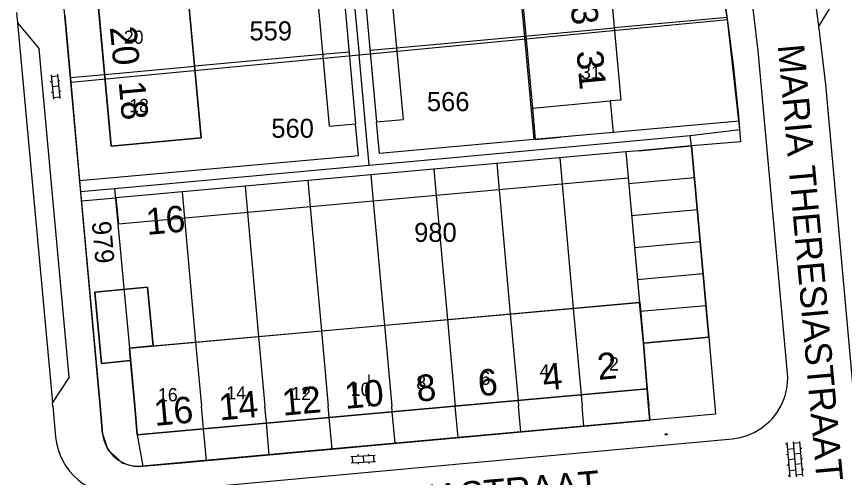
# Model space of a CAD drawing. Extents: x 148816 to 151297, y 399515 to 402500.
# Drawn here: x 150166.7 to 150244.9, y 401493.3 to 401536.8 of the extents above; entities that cross this region are included whole.
import ezdxf

# ---------------------------------------------------------------- set-up
doc = ezdxf.new("R2010")
doc.units = 0
for name, color, linetype in [('B01 Hoofdgebouw  [D] Norm', 7, 'Continuous'), ('B01 Hoofdgebouw  [T] Norm', 7, 'Continuous'), ('B01 hoofgebouw', 7, 'Continuous'), ('B02 Bijgebouw  [D] Norm', 7, 'Continuous'), ('B07 Tussenmuur  [D] Norm', 7, 'Continuous'), ('G01 perceelsgrens', 7, 'Continuous'), ('S02 Open verharding  Norm', 7, 'Continuous'), ('S05 Water  Norm', 7, 'Continuous'), ('T04 Haag heg  [D] Gem', 7, 'Continuous'), ('V00 Kant verharding algemeen  [T] Norm', 7, 'Continuous'), ('V00 Kant verharding algemeen secundair  [T] Norm', 7, 'Continuous'), ('Z01 perceelnummer', 7, 'Continuous'), ('Z02 huisnummer', 7, 'Continuous'), ('Z02 Huisnummer  [Tekst] Norm', 7, 'Continuous'), ('Z06 straatnaam', 7, 'Continuous')]:
    doc.layers.add(name, color=color, linetype=linetype)

msp = doc.modelspace()

# ---------------------------------------------------------------- linework, layer by layer
at = {"layer": 'B01 Hoofdgebouw  [D] Norm'}
for p, q in [((150225.47, 401524.14), (150224.231, 401524.029)), ((150224.231, 401524.029), (150225.513, 401509.814)), ((150176.094, 401519.691), (150176.319, 401517.201)), ((150225.89, 401505.96), (150225.513, 401509.814)), ((150202.181, 401499.471), (150202.133, 401500))]:
    msp.add_line(p, q, dxfattribs=at)
at = {"layer": 'B01 Hoofdgebouw  [T] Norm'}
for p, q in [((150220.16, 401568.26), (150223.76, 401528.93)), ((150211.675, 401567.483), (150215.546, 401525.189)), ((150180.53, 401564.76), (150184.13, 401525.35)), ((150175.64, 401524.57), (150172.04, 401563.98)), ((150223.76, 401528.93), (150222.77, 401528.84)), ((150222.77, 401528.84), (150223.05, 401525.87)), ((150184.13, 401525.35), (150175.64, 401524.57)), ((150218.07, 401525.42), (150215.546, 401525.189)), ((150223.05, 401525.87), (150218.07, 401525.42)), ((150225.47, 401524.14), (150230.45, 401524.59)), ((150230.45, 401524.59), (150232.08, 401506.51)), ((150224.499, 401521.037), (150230.718, 401521.598)), ((150224.772, 401518.019), (150230.991, 401518.58)), ((150225.044, 401515.002), (150231.263, 401515.563)), ((150225.316, 401511.984), (150231.535, 401512.545)), ((150174.1, 401510.78), (150179.08, 401511.24)), ((150174.72, 401504.04), (150174.1, 401510.78)), ((150179.08, 401511.24), (150179.592, 401505.693)), ((150179.592, 401505.693), (150225.513, 401509.814)), ((150225.588, 401508.966), (150231.807, 401509.527)), ((150232.08, 401506.51), (150225.89, 401505.96)), ((150225.89, 401505.96), (150226.25, 401501.64)), ((150179.592, 401505.693), (150177.375, 401505.488)), ((150177.48, 401504.32), (150174.72, 401504.04)), ((150177.87, 401500), (150177.48, 401504.32)), ((150226.25, 401501.64), (150208.05, 401500)), ((150178.11, 401497.3), (150177.87, 401500)), ((150208.05, 401500), (150178.11, 401497.3))]:
    msp.add_line(p, q, dxfattribs=at)
at = {"layer": 'B01 hoofgebouw'}
for points in [[(150215.18, 401567.801), (150211.816, 401567.49), (150215.415, 401528.172), (150222.77, 401528.841)], [(150215.18, 401567.801), (150220.16, 401568.261), (150223.76, 401528.931), (150222.77, 401528.841), (150223.05, 401525.871), (150218.07, 401525.421)], [(150184.13, 401525.351), (150180.53, 401564.761), (150172.04, 401563.981), (150175.64, 401524.571), (150184.13, 401525.351)], [(150215.415, 401528.172), (150215.685, 401525.204), (150218.07, 401525.421)], [(150208.052, 401500), (150226.25, 401501.641), (150225.89, 401505.961), (150232.08, 401506.511), (150230.45, 401524.591), (150225.47, 401524.141)], [(150225.47, 401524.141), (150224.231, 401524.029), (150225.512, 401509.826)], [(150179.08, 401511.241), (150174.1, 401510.781), (150174.72, 401504.041), (150177.48, 401504.321), (150177.868, 401500)], [(150179.592, 401505.693), (150179.08, 401511.241)], [(150177.48, 401504.321), (150177.377, 401505.473), (150225.568, 401509.819), (150225.89, 401505.961)], [(150177.868, 401500), (150178.11, 401497.3), (150208.052, 401500)]]:
    msp.add_lwpolyline(points, dxfattribs=at)
at = {"layer": 'B02 Bijgebouw  [D] Norm'}
for p, q in [((150195.117, 401566.092), (150198.717, 401526.682)), ((150197.108, 401566.273), (150200.708, 401526.863)), ((150199.597, 401566.5), (150203.197, 401527.09)), ((150192.628, 401565.865), (150196.228, 401526.455)), ((150200.708, 401526.863), (150203.197, 401527.09)), ((150196.228, 401526.455), (150198.717, 401526.682)), ((150224.231, 401524.029), (150176.094, 401519.691)), ((150224.455, 401521.539), (150176.319, 401517.201))]:
    msp.add_line(p, q, dxfattribs=at)
at = {"layer": 'B07 Tussenmuur  [D] Norm'}
for p, q in [((150214.652, 401534.969), (150223.137, 401535.746)), ((150214.652, 401534.969), (150223.137, 401535.746)), ((150198.099, 401533.45), (150195.61, 401533.223)), ((150198.099, 401533.45), (150195.61, 401533.223)), ((150200.089, 401533.639), (150202.578, 401533.866)), ((150200.089, 401533.639), (150202.578, 401533.866)), ((150175.038, 401531.339), (150183.528, 401532.119)), ((150175.038, 401531.339), (150183.528, 401532.119)), ((150217.99, 401523.467), (150218.214, 401520.977)), ((150217.99, 401523.467), (150218.214, 401520.977)), ((150206.105, 401522.395), (150206.329, 401519.906)), ((150206.105, 401522.395), (150206.329, 401519.906)), ((150212.048, 401522.931), (150212.272, 401520.441)), ((150212.048, 401522.931), (150212.272, 401520.441)), ((150200.163, 401521.86), (150200.387, 401519.37)), ((150200.163, 401521.86), (150200.387, 401519.37)), ((150188.278, 401520.789), (150188.502, 401518.299)), ((150188.278, 401520.789), (150188.502, 401518.299)), ((150194.221, 401521.325), (150194.445, 401518.835)), ((150194.221, 401521.325), (150194.445, 401518.835)), ((150182.336, 401520.253), (150182.56, 401517.763)), ((150182.336, 401520.253), (150182.56, 401517.763)), ((150219.27, 401509.263), (150220.008, 401501.077)), ((150219.27, 401509.263), (150220.008, 401501.077)), ((150207.385, 401508.191), (150208.123, 401500.005)), ((150207.385, 401508.191), (150208.123, 401500.005)), ((150213.328, 401508.727), (150214.066, 401500.541)), ((150213.328, 401508.727), (150214.066, 401500.541)), ((150201.443, 401507.656), (150202.133, 401500)), ((150201.443, 401507.656), (150202.133, 401500)), ((150189.558, 401506.584), (150190.152, 401500)), ((150189.558, 401506.584), (150190.152, 401500)), ((150195.501, 401507.12), (150196.143, 401500)), ((150195.501, 401507.12), (150196.143, 401500)), ((150183.616, 401506.048), (150184.161, 401500)), ((150183.616, 401506.048), (150184.161, 401500)), ((150184.354, 401497.863), (150184.161, 401500)), ((150184.354, 401497.863), (150184.161, 401500)), ((150190.296, 401498.399), (150190.152, 401500)), ((150190.296, 401498.399), (150190.152, 401500)), ((150196.239, 401498.935), (150196.143, 401500)), ((150196.239, 401498.935), (150196.143, 401500))]:
    msp.add_line(p, q, dxfattribs=at)
at = {"layer": 'G01 perceelsgrens'}
for points in [[(150233.843, 401536.536), (150232.821, 401542.785)], [(150198.47, 401539.528), (150199.043, 401533.214)], [(150171.252, 401536.948), (150171.825, 401530.616)], [(150199.043, 401533.214), (150233.843, 401536.536)], [(150234.995, 401526.133), (150233.843, 401536.536)], [(150171.825, 401530.616), (150199.043, 401533.214)], [(150199.992, 401522.76), (150199.043, 401533.214)], [(150171.825, 401530.616), (150172.55, 401522.386), (150172.76, 401520.28)], [(150230.323, 401525.589), (150234.995, 401526.133)], [(150199.992, 401522.76), (150207.97, 401523.487), (150230.323, 401525.589)], [(150226.386, 401500), (150225.89, 401505.961), (150232.08, 401506.511), (150230.45, 401524.591), (150230.323, 401525.589)], [(150175.952, 401520.571), (150199.992, 401522.76)], [(150172.76, 401520.28), (150175.952, 401520.571)], [(150172.76, 401520.28), (150174.596, 401500)], [(150175.952, 401520.571), (150177.377, 401505.473), (150177.868, 401500)], [(150174.596, 401500), (150174.831, 401497.399), (150175.337, 401495.887), (150176.191, 401495.11), (150176.635, 401494.663), (150177.738, 401494.323), (150178.617, 401494.322)], [(150177.868, 401500), (150178.11, 401497.3), (150178.617, 401494.322)], [(150226.496, 401498.684), (150226.386, 401500)], [(150178.617, 401494.322), (150182.302, 401494.659), (150226.496, 401498.684)]]:
    msp.add_lwpolyline(points, dxfattribs=at)
at = {"layer": 'S02 Open verharding  Norm'}
for p, q in [((150169.971, 401531.309), (150170.2, 401529.021)), ((150169.986, 401531.16), (150170.583, 401531.22)), ((150170.568, 401531.369), (150170.797, 401529.081)), ((150170.036, 401530.663), (150169.886, 401530.648)), ((150170.683, 401530.225), (150170.085, 401530.165)), ((150170.782, 401530.737), (150170.633, 401530.722)), ((150170.135, 401529.668), (150169.986, 401529.653)), ((150170.882, 401529.742), (150170.732, 401529.727)), ((150170.185, 401529.17), (150170.782, 401529.23)), ((150228.141, 401497.368), (150227.912, 401497.347)), ((150228.147, 401497.309), (150227.918, 401497.288)), ((150227.927, 401497.349), (150227.933, 401497.289)), ((150227.977, 401497.353), (150227.976, 401497.368)), ((150227.984, 401497.279), (150227.983, 401497.294)), ((150228.032, 401497.298), (150228.027, 401497.358)), ((150228.077, 401497.362), (150228.075, 401497.377)), ((150228.084, 401497.288), (150228.082, 401497.303)), ((150228.127, 401497.367), (150228.132, 401497.307)), ((150239.447, 401496.421), (150239.298, 401496.407)), ((150239.434, 401496.57), (150239.735, 401493.284)), ((150240.031, 401496.625), (150240.333, 401493.339)), ((150240.642, 401496.531), (150240.045, 401496.476)), ((150240.629, 401496.68), (150240.93, 401493.394)), ((150240.091, 401495.978), (150239.493, 401495.923)), ((150240.688, 401496.033), (150240.837, 401496.046)), ((150198.282, 401495.236), (150200.579, 401495.363)), ((150198.465, 401494.645), (150198.432, 401495.244)), ((150198.923, 401495.422), (150198.931, 401495.272)), ((150199.43, 401495.3), (150199.464, 401494.7)), ((150199.921, 401495.477), (150199.93, 401495.327)), ((150200.462, 401494.756), (150200.429, 401495.355)), ((150239.539, 401495.425), (150239.389, 401495.411)), ((150240.182, 401494.982), (150239.585, 401494.927)), ((150240.734, 401495.535), (150240.136, 401495.48)), ((150240.779, 401495.037), (150240.929, 401495.051)), ((150198.315, 401494.637), (150200.612, 401494.764)), ((150198.964, 401494.673), (150198.973, 401494.523)), ((150199.963, 401494.728), (150199.971, 401494.578)), ((150239.63, 401494.429), (150239.481, 401494.416)), ((150240.825, 401494.539), (150240.228, 401494.484)), ((150239.722, 401493.433), (150239.572, 401493.42)), ((150239.676, 401493.931), (150240.273, 401493.986)), ((150240.917, 401493.543), (150240.319, 401493.488)), ((150240.871, 401494.041), (150241.02, 401494.055))]:
    msp.add_line(p, q, dxfattribs=at)
at = {"layer": 'S05 Water  Norm'}
msp.add_line((150200, 401500), (150200, 401503), dxfattribs=at)
at = {"layer": 'T04 Haag heg  [D] Gem'}
for p, q in [((150233.815, 401536.723), (150223.137, 401535.746)), ((150202.578, 401533.866), (150214.652, 401534.969)), ((150195.61, 401533.223), (150183.528, 401532.119)), ((150171.784, 401531.045), (150175.038, 401531.339)), ((150218.214, 401520.977), (150219.27, 401509.263)), ((150206.329, 401519.906), (150207.385, 401508.191)), ((150212.272, 401520.441), (150213.328, 401508.727)), ((150200.387, 401519.37), (150201.443, 401507.656)), ((150194.445, 401518.835), (150195.501, 401507.12)), ((150182.56, 401517.763), (150183.616, 401506.048)), ((150188.502, 401518.299), (150189.558, 401506.584)), ((150226.25, 401501.64), (150226.399, 401500)), ((150214.066, 401500.541), (150214.115, 401500)), ((150220.008, 401501.077), (150220.106, 401500)), ((150208.393, 401497.036), (150208.123, 401500)), ((150214.336, 401497.577), (150214.115, 401500)), ((150220.278, 401498.118), (150220.106, 401500)), ((150226.519, 401498.687), (150226.399, 401500)), ((150196.511, 401495.953), (150196.239, 401498.935)), ((150202.452, 401496.495), (150202.181, 401499.471)), ((150190.568, 401495.412), (150190.296, 401498.399)), ((150184.627, 401494.871), (150184.354, 401497.863))]:
    msp.add_line(p, q, dxfattribs=at)
at = {"layer": 'V00 Kant verharding algemeen  [T] Norm'}
for p, q in [((150174.59, 401500), (150168.66, 401565.6)), ((150243.981, 401538.461), (150242.469, 401535.926)), ((150166.708, 401537.188), (150166.797, 401536.224)), ((150166.797, 401536.224), (150168.829, 401533.778)), ((150243.12, 401530.4), (150242.469, 401535.926)), ((150171.685, 401502.745), (150168.829, 401533.778)), ((150239.51, 401503.1), (150236.72, 401533.58)), ((150245.85, 401500), (150243.12, 401530.4)), ((150234.929, 401526.941), (150223.05, 401525.87)), ((150198.986, 401523.697), (150198.717, 401526.682)), ((150200.977, 401523.877), (150200.708, 401526.863)), ((150215.546, 401525.189), (150200.977, 401523.877)), ((150235.08, 401524.98), (150230.45, 401524.59)), ((150172.662, 401521.324), (150198.986, 401523.697)), ((150172.837, 401519.397), (150176.094, 401519.691)), ((150232.08, 401506.51), (150232.64, 401500)), ((150171.685, 401502.745), (150170.098, 401500.346)), ((150170.13, 401500), (150170.098, 401500.346)), ((150170.13, 401500), (150170.4, 401497.1)), ((150174.83, 401497.4), (150174.59, 401500)), ((150232.64, 401500), (150232.7, 401499.25)), ((150232.7, 401499.25), (150178.58, 401494.32)), ((150176.86, 401491.67), (150234.31, 401496.92))]:
    msp.add_line(p, q, dxfattribs=at)
for centre, radius, start, end in [((150138.77, 401523.811), 98.436, 5.69554, 20.55349), ((150073.327, 401513.491), 162.161, 4.06286, 10.94856), ((150233.731, 401502.693), 5.793, 332.2981, 4.0239), ((150233.702, 401502.718), 5.83, 275.98185, 332.2081), ((150178.291, 401497.792), 3.484, 186.45363, 274.75156), ((150176.373, 401497.649), 5.999, 185.24883, 274.65321)]:
    msp.add_arc(centre, radius, start, end, dxfattribs=at)
at = {"layer": 'V00 Kant verharding algemeen secundair  [T] Norm'}
msp.add_line((150166.797, 401536.224), (150170.098, 401500.346), dxfattribs=at)
msp.add_arc((150113.449, 401519.437), 130.069, 7.28282, 13.97645, dxfattribs=at)

# ---------------------------------------------------------------- texts
at = {"layer": 'Z01 perceelnummer'}
for s, p in [('559', (150188.701, 401534.566)), ('566', (150205.454, 401527.884)), ('560', (150190.764, 401525.36)), ('980', (150204.251, 401515.523))]:
    msp.add_text(s, height=1.8, dxfattribs=at).set_placement(p)
msp.add_text('979', height=1.8, rotation=275.20477, dxfattribs=at).set_placement((150173.81, 401517.41))
at = {"layer": 'Z02 huisnummer'}
for s, rotation, p in [('33', 275.22036, (150218.859, 401539.64)), ('20', 275.22036, (150175.518, 401535.807)), ('31', 275.22036, (150219.572, 401533.529)), ('18', 275.22036, (150176.339, 401530.645)), ('16', 5.16331, (150179.026, 401516.178)), ('2', 5.16331, (150221.64, 401502.479)), ('6', 5.16331, (150210.377, 401500.927)), ('4', 5.16331, (150216.48, 401501.474)), ('8', 5.16331, (150204.563, 401500.419)), ('12', 5.16331, (150191.865, 401499.101)), ('10', 5.16331, (150197.763, 401499.739)), ('14', 5.16331, (150185.897, 401498.651)), ('16', 5.16331, (150179.774, 401498.135))]:
    msp.add_text(s, height=2.5, rotation=rotation, dxfattribs=at).set_placement(p)
at = {"layer": 'Z02 Huisnummer  [Tekst] Norm'}
for s, p in [('20', (150176.837, 401534.24)), ('31', (150220, 401530.925)), ('18', (150177.342, 401527.778)), ('2', (150222.648, 401503.369)), ('4', (150216.096, 401502.714)), ('8', (150204.454, 401501.608)), ('6', (150210.515, 401502.012)), ('10', (150198.267, 401500.974)), ('16', (150180.063, 401500.46)), ('14', (150186.518, 401500.638)), ('12', (150192.64, 401500.57))]:
    msp.add_text(s, height=1.25, dxfattribs=at).set_placement(p)
at = {"layer": 'Z06 straatnaam'}
for s, rotation, p in [('MARIA THERESIASTRAAT', 275.10624, (150238.573, 401534.097)), ('ADRIANASTRAAT', 4.87788, (150193.911, 401489.07))]:
    msp.add_text(s, height=2.5, rotation=rotation, dxfattribs=at).set_placement(p)

doc.saveas('drawing.dxf')
